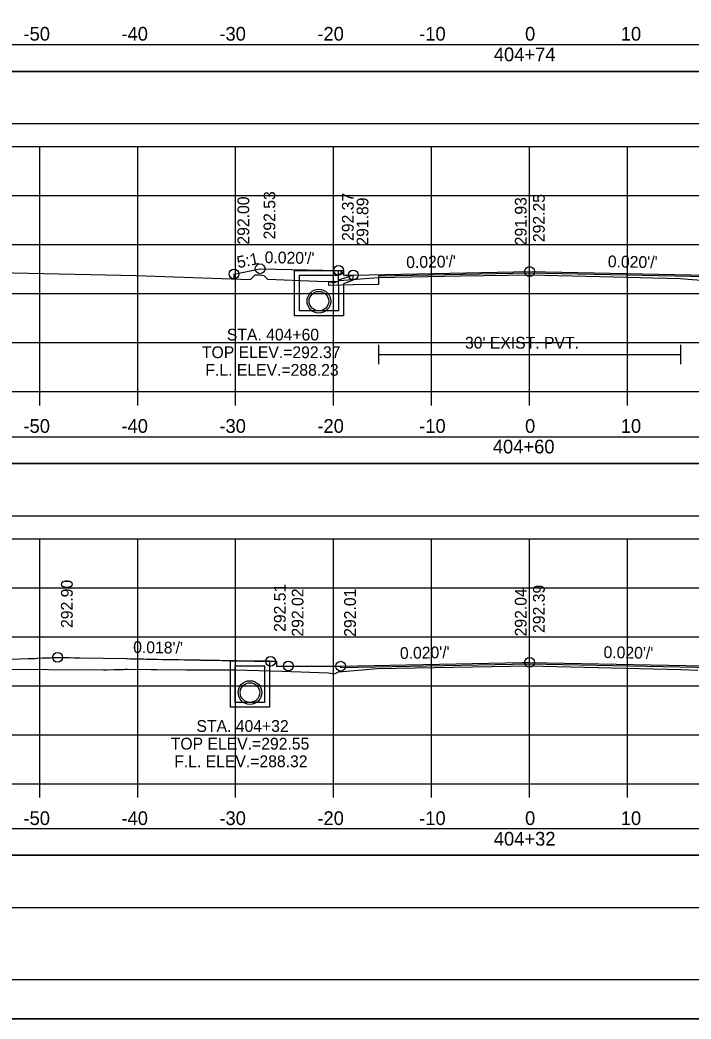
# Model space of a CAD drawing. Extents: x 1370538 to 1372872, y 376220 to 381127.
# Drawn here: x 1370656.6 to 1370725.1, y 376860.4 to 376962.3 of the extents above; entities that cross this region are included whole.
import ezdxf

# ---------------------------------------------------------------- set-up
doc = ezdxf.new("R2010")
doc.units = 0
for name, color, linetype in [('R_Border', 7, 'Continuous'), ('R_Border Notes', 7, 'Continuous'), ('R_Border PE', 7, 'Continuous'), ('R_Border Prem', 7, 'Continuous'), ('R_Dimension', 7, 'Continuous'), ('R_Fin Surface', 7, 'Continuous'), ('R_Grid', 7, 'Continuous'), ('R_No Plot', 7, 'Continuous'), ('R_Water', 7, 'Continuous'), ('R_Water Annot', 7, 'Continuous'), ('R_Xsect Elev', 7, 'Continuous'), ('R_Xsect Slope', 7, 'Continuous'), ('T_Detection Zones', 7, 'Continuous')]:
    doc.layers.add(name, color=color, linetype=linetype)

msp = doc.modelspace()

# ---------------------------------------------------------------- linework, layer by layer
at = {"layer": 'R_Border'}
for p, q in [((1370693.2, 376929.22), (1370693.2, 376927.22)), ((1370724.03, 376929.22), (1370724.03, 376927.22)), ((1370693.2, 376928.22), (1370724.03, 376928.22))]:
    msp.add_line(p, q, dxfattribs=at)
for points in [[(1370731.67, 376936.22), (1370731.67, 376936.05), (1370708.61, 376936.51), (1370693.2, 376936.2), (1370693.2, 376935.37), (1370690.61, 376935.32), (1370688.11, 376935.27), (1370688.11, 376935.68), (1370689.11, 376935.7), (1370689.11, 376936.8)], [(1370730.79, 376896.38), (1370730.79, 376896.21), (1370708.61, 376896.65), (1370689.33, 376896.26), (1370689.33, 376896.43)], [(1370730.79, 376896.38), (1370730.79, 376896.21), (1370708.61, 376896.65), (1370689.33, 376896.26), (1370689.33, 376896.43)]]:
    msp.add_lwpolyline(points, dxfattribs=at)
at = {"layer": 'R_Border Notes'}
msp.add_line((1370866.79, 376864.43), (1370550.61, 376864.43), dxfattribs=at)
at = {"layer": 'R_Border Prem'}
for p, q in [((1370558.61, 376924.43), (1370858.61, 376924.43)), ((1370658.61, 376923.03), (1370658.61, 376924.43)), ((1370668.61, 376923.03), (1370668.61, 376924.43)), ((1370678.61, 376923.03), (1370678.61, 376924.43)), ((1370688.61, 376923.03), (1370688.61, 376924.43)), ((1370698.61, 376923.03), (1370698.61, 376924.43)), ((1370708.61, 376923.03), (1370708.61, 376924.43)), ((1370718.61, 376923.03), (1370718.61, 376924.43)), ((1370558.61, 376884.43), (1370858.61, 376884.43)), ((1370658.61, 376883.03), (1370658.61, 376884.43)), ((1370668.61, 376883.03), (1370668.61, 376884.43)), ((1370678.61, 376883.03), (1370678.61, 376884.43)), ((1370688.61, 376883.03), (1370688.61, 376884.43)), ((1370698.61, 376883.03), (1370698.61, 376884.43)), ((1370708.61, 376883.03), (1370708.61, 376884.43)), ((1370718.61, 376883.03), (1370718.61, 376884.43))]:
    msp.add_line(p, q, dxfattribs=at)
at = {"layer": 'R_Dimension'}
for points in [[(1370649.61, 376936.67), (1370659.03, 376936.49), (1370668.46, 376936.28), (1370680.11, 376935.87), (1370680.32, 376936.08), (1370680.59, 376936.36), (1370681, 376936.33), (1370681.47, 376936.29), (1370681.7, 376936.06), (1370681.85, 376935.89), (1370686.93, 376935.7), (1370688.11, 376935.66), (1370688.25, 376935.62), (1370688.62, 376935.54), (1370688.87, 376935.62), (1370689.24, 376935.76), (1370691.36, 376935.93), (1370693.2, 376936.08), (1370701.55, 376936.23), (1370708.75, 376936.36), (1370717.13, 376936.15), (1370724.03, 376935.98), (1370724.8, 376935.92), (1370726.56, 376935.77)], [(1370642.65, 376896.21), (1370665.12, 376896.06), (1370665.36, 376896.05), (1370665.48, 376896.06), (1370666.18, 376896.08), (1370667.16, 376896.11), (1370667.34, 376896.13), (1370667.56, 376896.12), (1370669.97, 376896.11), (1370670.58, 376896.1), (1370673.57, 376896.06), (1370674.8, 376896.06), (1370675.56, 376896.06), (1370678.56, 376896.07), (1370683.37, 376895.92), (1370688.09, 376895.77), (1370688.29, 376895.73), (1370688.69, 376895.64), (1370688.89, 376895.74), (1370689.11, 376895.87), (1370691.53, 376896.06), (1370693.05, 376896.18), (1370702.79, 376896.36), (1370708.6, 376896.47), (1370715.61, 376896.31), (1370724.04, 376896.11), (1370725.77, 376896.01)]]:
    msp.add_lwpolyline(points, dxfattribs=at)
at = {"layer": 'R_Fin Surface'}
msp.add_line((1370678.44, 376936.43), (1370678.44, 376935.93), dxfattribs=at)
for points in [[(1370678.44, 376936.43), (1370681.11, 376936.96), (1370689.11, 376936.8), (1370689.61, 376936.8), (1370689.61, 376936.3), (1370690.61, 376936.32), (1370708.61, 376936.68), (1370731.67, 376936.22)], [(1370645.2, 376896.69), (1370657.42, 376897.21), (1370657.77, 376897.22), (1370657.98, 376897.23), (1370658.13, 376897.23), (1370658.3, 376897.24), (1370658.89, 376897.27), (1370659.3, 376897.28), (1370659.63, 376897.3), (1370659.65, 376897.3), (1370659.71, 376897.3), (1370660.05, 376897.31), (1370660.05, 376897.31), (1370660.43, 376897.33), (1370660.5, 376897.33), (1370660.58, 376897.32), (1370661.34, 376897.31), (1370661.35, 376897.31), (1370661.36, 376897.31), (1370661.54, 376897.31), (1370661.61, 376897.31), (1370661.65, 376897.31), (1370662.14, 376897.3), (1370662.14, 376897.3), (1370662.18, 376897.3), (1370662.41, 376897.29), (1370662.49, 376897.29), (1370662.73, 376897.29), (1370667.43, 376897.2), (1370667.51, 376897.2), (1370667.82, 376897.19), (1370668.11, 376897.19), (1370668.13, 376897.19), (1370668.14, 376897.19), (1370668.23, 376897.18), (1370668.41, 376897.18), (1370668.76, 376897.17), (1370669.01, 376897.17), (1370669.21, 376897.17), (1370669.23, 376897.17), (1370669.48, 376897.16), (1370670.08, 376897.15), (1370670.21, 376897.15), (1370670.23, 376897.15), (1370670.59, 376897.14), (1370670.61, 376897.14), (1370671.12, 376897.13), (1370671.39, 376897.13), (1370671.49, 376897.13), (1370671.49, 376897.13), (1370671.5, 376897.13), (1370671.52, 376897.13), (1370671.52, 376897.13), (1370671.53, 376897.13), (1370671.58, 376897.13), (1370671.58, 376897.13), (1370671.6, 376897.12), (1370671.6, 376897.12), (1370671.6, 376897.12), (1370671.61, 376897.12), (1370671.61, 376897.12), (1370671.62, 376897.12), (1370671.62, 376897.12), (1370671.63, 376897.12), (1370671.63, 376897.12), (1370671.63, 376897.12), (1370671.64, 376897.12), (1370671.64, 376897.12), (1370671.64, 376897.12), (1370671.65, 376897.12), (1370671.84, 376897.12), (1370671.93, 376897.12), (1370672.15, 376897.12), (1370672.66, 376897.11), (1370672.86, 376897.1), (1370673.38, 376897.09), (1370673.47, 376897.09), (1370673.72, 376897.09), (1370673.98, 376897.08), (1370674.01, 376897.08), (1370674.82, 376897.07), (1370675, 376897.07), (1370675.02, 376897.06), (1370675.12, 376897.06), (1370675.26, 376897.06), (1370675.32, 376897.06), (1370676, 376897.05), (1370676.17, 376897.04), (1370676.24, 376897.04), (1370676.81, 376897.03), (1370676.86, 376897.03), (1370676.96, 376897.03), (1370677.27, 376897.02), (1370677.39, 376897.02), (1370678.29, 376897.01), (1370678.3, 376897.01), (1370678.39, 376897), (1370678.66, 376897), (1370678.69, 376897), (1370678.74, 376897), (1370679.38, 376896.99), (1370679.39, 376896.99), (1370679.44, 376896.98), (1370680.36, 376896.97), (1370680.39, 376896.97), (1370680.42, 376896.97), (1370680.53, 376896.96), (1370680.53, 376896.96), (1370680.55, 376896.96), (1370681.34, 376896.95), (1370681.35, 376896.95), (1370681.36, 376896.95), (1370681.7, 376896.94), (1370681.7, 376896.94), (1370682.17, 376896.93), (1370682.25, 376896.93), (1370682.29, 376896.93), (1370682.46, 376896.93), (1370682.78, 376896.93), (1370682.78, 376896.71), (1370682.78, 376896.43), (1370683.18, 376896.44), (1370683.51, 376896.44), (1370683.98, 376896.45), (1370683.99, 376896.45), (1370684.22, 376896.45), (1370684.22, 376896.45), (1370684.4, 376896.45), (1370684.54, 376896.45), (1370684.64, 376896.45), (1370684.72, 376896.45), (1370689.33, 376896.43)], [(1370689.33, 376896.43), (1370707.82, 376896.8), (1370708.61, 376896.82), (1370729.87, 376896.39), (1370730.79, 376896.38)]]:
    msp.add_lwpolyline(points, dxfattribs=at)
at = {"layer": 'R_Grid'}
for p, q in [((1370558.61, 376949.43), (1370858.61, 376949.43)), ((1370658.61, 376924.43), (1370658.61, 376949.43)), ((1370668.61, 376924.43), (1370668.61, 376949.43)), ((1370678.61, 376924.43), (1370678.61, 376949.43)), ((1370688.61, 376924.43), (1370688.61, 376949.43)), ((1370698.61, 376924.43), (1370698.61, 376949.43)), ((1370708.61, 376924.43), (1370708.61, 376949.43)), ((1370718.61, 376924.43), (1370718.61, 376949.43)), ((1370558.61, 376944.43), (1370858.61, 376944.43)), ((1370558.61, 376939.43), (1370858.61, 376939.43)), ((1370558.61, 376934.43), (1370858.61, 376934.43)), ((1370558.61, 376929.43), (1370858.61, 376929.43)), ((1370558.61, 376924.43), (1370858.61, 376924.43)), ((1370558.61, 376909.43), (1370858.61, 376909.43)), ((1370658.61, 376884.43), (1370658.61, 376909.43)), ((1370668.61, 376884.43), (1370668.61, 376909.43)), ((1370678.61, 376884.43), (1370678.61, 376909.43)), ((1370688.61, 376884.43), (1370688.61, 376909.43)), ((1370698.61, 376884.43), (1370698.61, 376909.43)), ((1370708.61, 376884.43), (1370708.61, 376909.43)), ((1370718.61, 376884.43), (1370718.61, 376909.43)), ((1370558.61, 376904.43), (1370858.61, 376904.43)), ((1370558.61, 376899.43), (1370858.61, 376899.43)), ((1370558.61, 376894.43), (1370858.61, 376894.43)), ((1370558.61, 376889.43), (1370858.61, 376889.43)), ((1370558.61, 376884.43), (1370858.61, 376884.43))]:
    msp.add_line(p, q, dxfattribs=at)
at = {"layer": 'R_No Plot'}
msp.add_line((1370538.21, 376860.45), (1370871.54, 376860.45), dxfattribs=at)
for points in [[(1370538.2, 377073.78), (1370871.54, 377073.78), (1370871.54, 376860.45), (1370538.2, 376860.45)], [(1370784.53, 377069.89), (1370784.53, 377060.01), (1370820.26, 377060.01), (1370820.26, 377057.09), (1370843.46, 377057.09), (1370843.46, 377032.76), (1370866.79, 377032.76), (1370866.79, 376864.43), (1370550.61, 376864.43), (1370550.61, 377069.89)]]:
    msp.add_lwpolyline(points, close=True, dxfattribs=at)
for centre, radius in [((1370681.11, 376936.96), 0.5), ((1370689.11, 376936.8), 0.5), ((1370678.44, 376936.43), 0.5), ((1370690.61, 376936.32), 0.5), ((1370708.61, 376936.68), 0.5), ((1370687.11, 376933.66), 1.21), ((1370687.11, 376933.66), 1.21), ((1370660.43, 376897.33), 0.5), ((1370682.17, 376896.93), 0.5), ((1370683.98, 376896.45), 0.5), ((1370689.33, 376896.43), 0.5), ((1370708.61, 376896.82), 0.5), ((1370680.07, 376893.74), 1.21), ((1370680.07, 376893.74), 1.21)]:
    msp.add_circle(centre, radius, dxfattribs=at)
at = {"layer": 'R_Water'}
for p, q in [((1370684.61, 376936.8), (1370689.36, 376936.8)), ((1370684.61, 376935.3), (1370684.61, 376936.8)), ((1370685.11, 376935.3), (1370685.11, 376936.3)), ((1370685.11, 376936.3), (1370689.11, 376936.3)), ((1370689.44, 376936.63), (1370689.11, 376936.3)), ((1370690.61, 376936.32), (1370689.11, 376935.8)), ((1370689.44, 376936.63), (1370689.36, 376936.8)), ((1370689.11, 376935.3), (1370689.11, 376935.8)), ((1370690.61, 376935.79), (1370689.61, 376935.44)), ((1370689.61, 376935.3), (1370689.61, 376935.44))]:
    msp.add_line(p, q, dxfattribs=at)
for points in [[(1370690.61, 376935.79), (1370690.61, 376936.32)], [(1370689.61, 376935.3), (1370689.61, 376932.16), (1370687.11, 376932.16), (1370684.61, 376932.16), (1370684.61, 376935.3)], [(1370689.11, 376935.3), (1370689.11, 376932.66), (1370687.11, 376932.66), (1370685.11, 376932.66), (1370685.11, 376935.3)]]:
    msp.add_lwpolyline(points, dxfattribs=at)
for points in [[(1370680.07, 376896.98), (1370682.07, 376896.98), (1370682.07, 376892.24), (1370680.07, 376892.24), (1370678.07, 376892.24), (1370678.07, 376896.98)], [(1370680.07, 376896.48), (1370681.57, 376896.48), (1370681.57, 376892.74), (1370680.07, 376892.74), (1370678.57, 376892.74), (1370678.57, 376896.48)]]:
    msp.add_lwpolyline(points, close=True, dxfattribs=at)
for centre in [(1370687.11, 376933.66), (1370687.11, 376933.66), (1370680.07, 376893.74), (1370680.07, 376893.74)]:
    msp.add_circle(centre, 1, dxfattribs=at)
at = {"layer": 'R_Xsect Elev'}
for p, q in [((1370708.61, 376936.36), (1370708.61, 376946.36)), ((1370708.61, 376896.47), (1370708.61, 376906.47))]:
    msp.add_line(p, q, dxfattribs=at)
at = {"layer": 'T_Detection Zones'}
for points in [[(1370552.62, 376957.1), (1370864.59, 376957.1), (1370864.59, 376959.81), (1370552.62, 376959.81)], [(1370552.62, 376951.78), (1370864.59, 376951.78), (1370864.59, 376957.1), (1370552.62, 376957.1)], [(1370552.62, 376917.09), (1370864.59, 376917.09), (1370864.59, 376919.79), (1370552.62, 376919.79)], [(1370552.62, 376911.76), (1370864.59, 376911.76), (1370864.59, 376917.09), (1370552.62, 376917.09)], [(1370552.62, 376877.15), (1370864.59, 376877.15), (1370864.59, 376879.85), (1370552.62, 376879.85)], [(1370552.62, 376871.82), (1370864.59, 376871.82), (1370864.59, 376877.15), (1370552.62, 376877.15)]]:
    msp.add_lwpolyline(points, close=True, dxfattribs=at)

# ---------------------------------------------------------------- texts
at = {"layer": 'R_Border PE'}
for s, p in [('-50', (1370656.95, 376960.23)), ('-40', (1370666.95, 376960.23)), ('-30', (1370676.95, 376960.23)), ('-20', (1370686.95, 376960.23)), ('-10', (1370697.34, 376960.23)), ('0', (1370708.15, 376960.23)), ('10', (1370717.92, 376960.23)), ('404+74', (1370704.96, 376958.13)), ('-50', (1370656.95, 376920.23)), ('-40', (1370666.95, 376920.23)), ('-30', (1370676.95, 376920.23)), ('-20', (1370686.95, 376920.23)), ('-10', (1370697.34, 376920.23)), ('0', (1370708.15, 376920.23)), ('10', (1370717.92, 376920.23)), ('404+60', (1370704.86, 376918.13)), ('-50', (1370656.95, 376880.23)), ('-40', (1370666.95, 376880.23)), ('-30', (1370676.95, 376880.23)), ('-20', (1370686.95, 376880.23)), ('-10', (1370697.34, 376880.23)), ('0', (1370708.15, 376880.23)), ('10', (1370717.92, 376880.23)), ('404+32', (1370704.96, 376878.13))]:
    msp.add_text(s, height=1.4, dxfattribs=at).set_placement(p)
at = {"layer": 'R_Water'}
msp.add_text("30' EXIST. PVT.", height=1.2, dxfattribs=at).set_placement((1370702.02, 376928.82))
at = {"layer": 'R_Water Annot'}
for s, p in [('STA. 404+60', (1370677.71, 376929.65)), ('TOP ELEV.=292.37', (1370675.17, 376927.85)), ('F.L. ELEV.=288.23', (1370675.52, 376926.05)), ('STA. 404+32', (1370674.61, 376889.73)), ('TOP ELEV.=292.55', (1370671.99, 376887.93)), ('F.L. ELEV.=288.32', (1370672.34, 376886.13))]:
    msp.add_text(s, height=1.2, dxfattribs=at).set_placement(p)
at = {"layer": 'R_Xsect Elev'}
for s, p in [('292.53', (1370682.66, 376939.96)), ('292.37', (1370690.66, 376939.8)), ('292.25', (1370710.16, 376939.68)), ('292.00', (1370679.99, 376939.43)), ('291.89', (1370692.16, 376939.32)), ('291.93', (1370708.31, 376939.36)), ('292.90', (1370661.98, 376900.33)), ('292.51', (1370683.72, 376899.93)), ('292.39', (1370710.16, 376899.82)), ('292.02', (1370685.53, 376899.45)), ('292.01', (1370690.88, 376899.43)), ('292.04', (1370708.31, 376899.47))]:
    msp.add_text(s, height=1.2, rotation=90, dxfattribs=at).set_placement(p)
at = {"layer": 'R_Xsect Slope'}
for s, rotation, p in [('5:1', 11.2542, (1370678.86, 376937.02)), ("0.020'/'", 358.8542, (1370681.56, 376937.55)), ("0.020'/'", 1.1458, (1370696.03, 376937.03)), ("0.020'/'", 358.8542, (1370716.59, 376937.12)), ("0.018'/'", 358.9649, (1370668.14, 376897.79)), ("0.020'/'", 1.1458, (1370695.39, 376897.16)), ("0.020'/'", 358.8542, (1370716.15, 376897.27))]:
    msp.add_text(s, height=1.2, rotation=rotation, dxfattribs=at).set_placement(p)

doc.saveas('drawing.dxf')
